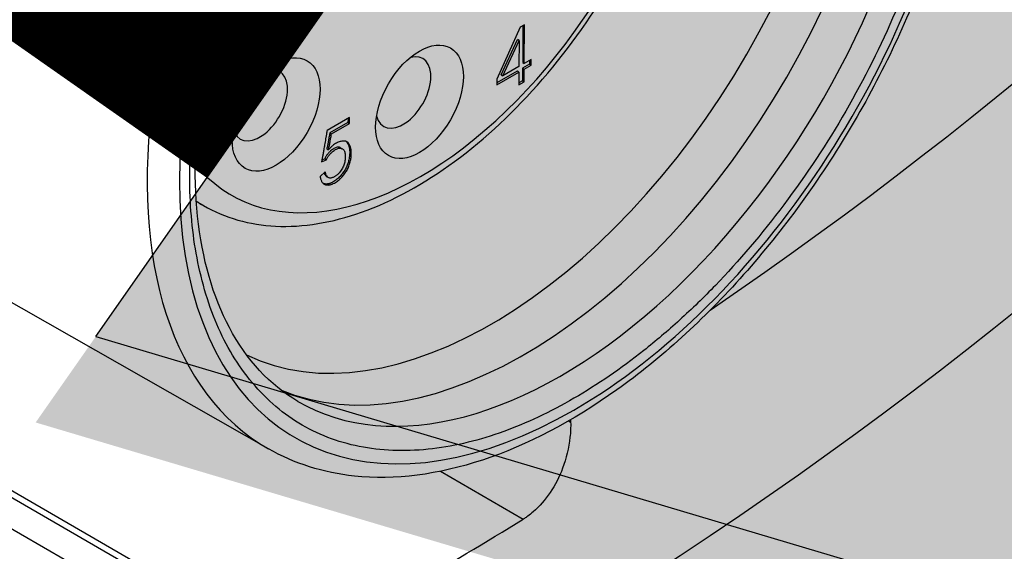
# Model space of a CAD drawing. Header units: millimetres. Extents: x 0 to 7374, y 0 to 4200.
# Tile 598 of 656: x 4874 to 4895, y 1850 to 1861. Entities that reach past the tile are written whole.
import ezdxf

# ---------------------------------------------------------------- set-up
doc = ezdxf.new("R2010")
doc.units = ezdxf.units.MM
doc.header["$LTSCALE"] = 0.2
doc.layers.add('01_Object Line', color=4, linetype='Continuous')
doc.layers.add('07_Special Line2', color=76, linetype='Continuous')

# ---------------------------------------------------------------- blocks, each defined once
blk = doc.blocks.new('A$C90bc888d')
for p, q in [((381.53, 41.419), (381.022, 40.292)), ((381.623, 41.472), (381.53, 41.419)), ((381.587, 41.452), (381.582, 40.651)), ((381.617, 40.631), (381.623, 41.472)), ((381.117, 40.387), (381.468, 41.152)), ((381.152, 40.366), (381.503, 41.132)), ((381.503, 41.132), (381.468, 41.152)), ((381.503, 41.132), (381.5, 40.564)), ((374.634, 40.202), (374.875, 40.771)), ((374.79, 40.723), (374.638, 40.366)), ((374.669, 40.182), (374.933, 40.804)), ((374.933, 40.804), (374.79, 40.723)), ((381.582, 40.651), (381.617, 40.631)), ((381.766, 40.715), (381.617, 40.631)), ((381.731, 40.695), (381.73, 40.613)), ((381.766, 40.593), (381.766, 40.715)), ((381.463, 40.462), (381.021, 40.211)), ((381.021, 40.17), (381.499, 40.441)), ((381.5, 40.564), (381.152, 40.366)), ((381.499, 40.441), (381.463, 40.462)), ((381.499, 40.441), (381.497, 40.168)), ((381.581, 40.529), (381.579, 40.256)), ((381.73, 40.613), (381.581, 40.529)), ((381.581, 40.529), (381.617, 40.508)), ((381.615, 40.235), (381.617, 40.508)), ((381.617, 40.508), (381.766, 40.593)), ((381.73, 40.613), (381.766, 40.593)), ((381.022, 40.292), (381.021, 40.17)), ((381.117, 40.387), (381.152, 40.366)), ((381.579, 40.256), (381.497, 40.209)), ((381.497, 40.168), (381.615, 40.235)), ((381.579, 40.256), (381.615, 40.235)), ((374.634, 40.202), (374.669, 40.182)), ((374.882, 40.179), (374.918, 40.159)), ((374.568, 39.588), (374.603, 39.567)), ((374.572, 39.585), (374.608, 39.565)), ((377.822, 39.456), (377.332, 39.178)), ((377.787, 39.436), (377.786, 39.347)), ((377.822, 39.327), (377.822, 39.456)), ((377.786, 39.347), (377.389, 39.122)), ((377.425, 39.101), (377.822, 39.327)), ((377.786, 39.347), (377.822, 39.327)), ((377.389, 39.122), (377.425, 39.101)), ((377.325, 38.777), (377.361, 38.757)), ((377.626, 38.802), (377.661, 38.781)), ((377.211, 38.493), (377.316, 38.538)), ((377.281, 38.559), (377.219, 38.532)), ((377.281, 38.559), (377.316, 38.538)), ((376.058, 32.263), (365.48, 38.281)), ((377.289, 38.28), (377.178, 38.18)), ((377.326, 38.172), (377.361, 38.152)), ((374.358, 37.713), (374.358, 37.713)), ((374.644, 37.548), (374.489, 37.637)), ((365.867, 34.021), (376.575, 27.839)), ((365.74, 33.942), (374.339, 28.977)), ((365.3, 33.519), (373.136, 28.995)), ((382.197, 33.091), (382.197, 33.091)), ((382.579, 32.87), (382.624, 32.844)), ((379.795, 31.777), (381.595, 30.737))]:
    blk.add_line(p, q)
for centre, major_axis, ratio, start_param, end_param in [((292.752, 80.598), (-121.628, 0), 0.57735, 6.028188, 8.59307), ((292.752, 80.598), (121.628, 0), 0.57735, 5.581632, 6.538183), ((292.752, 76.483), (-122.5, 0), 0.57735, 0, 3.141593), ((292.752, 70.845), (122.5, 0), 0.57735, 3.141593, 6.283185), ((382.696, 43.002), (6.06, 10.496), 0.57735, 3.926985, 6.641623), ((380.903, 44.038), (-5.55, -9.612), 0.57735, 0.040172, 3.101421), ((381.618, 43.625), (-5.701, -9.875), 0.57735, 0.068676, 3.072917), ((382.414, 43.165), (5.703, 9.878), 0.57735, 3.139124, 6.285654), ((382.345, 43.206), (-6.31, -10.929), 0.57735, 4.353953, 6.286888), ((382.696, 43.002), (6.06, 10.496), 0.577351, 1.212355, 3.926993), ((379.373, 44.921), (-4.125, -7.145), 0.57735, 6.069017, 8.631713), ((374.954, 42.409), (0.675, 1.169), 0.57735, 3.774143, 6.410405), ((378.985, 40.003), (-0.425, -0.736), 0.57735, 5.760586, 9.947377), ((375.87, 39.727), (-0.425, -0.736), 0.57735, 5.760586, 9.947377), ((379.373, 44.921), (-4.125, -7.145), 0.57735, 6.032866, 6.03287), ((379.019, 45.125), (-4.375, -7.578), 0.57735, 6.215089, 6.215123), ((379.019, 45.125), (-4.375, -7.578), 0.57735, 6.246991, 6.283185), ((380.903, 44.038), (-5.55, -9.612), 0.57735, 6.241527, 6.24153), ((292.752, 79.132), (-122.145, 0), 0.57735, 2.327127, 2.385262)]:
    blk.add_ellipse(centre, major_axis=major_axis, ratio=ratio, start_param=start_param, end_param=end_param)
for centre in [(379.339, 39.799), (376.224, 39.523)]:
    blk.add_ellipse(centre, major_axis=(0.675, 1.169), ratio=0.57735)
for points, knots in [([(388.678, 54.121), (389.349, 53.727), (389.917, 53.159), (390.805, 51.724), (391.115, 50.846), (391.447, 48.85), (391.456, 47.723), (391.164, 45.354), (390.862, 44.113), (389.983, 41.645), (389.406, 40.42), (388.036, 38.104), (387.244, 37.015), (385.519, 35.076), (384.586, 34.228), (382.667, 32.861), (381.68, 32.342), (379.749, 31.703), (378.804, 31.58), (377.253, 31.745), (376.621, 31.943), (376.058, 32.263)], [2.359897, 2.359897, 2.359897, 2.359897, 2.656869, 2.656869, 2.968169, 2.968169, 3.293284, 3.293284, 3.619876, 3.619876, 3.94535, 3.94535, 4.270373, 4.270373, 4.595954, 4.595954, 4.922633, 4.922633, 5.246974, 5.246974, 5.494085, 5.494085, 5.494085, 5.494085]), ([(382.696, 52.642), (383.22, 52.945), (383.729, 53.186), (384.222, 53.365), (384.741, 53.553), (385.257, 53.678), (385.769, 53.74), (386.296, 53.803), (386.797, 53.792), (387.272, 53.707), (387.752, 53.621), (388.194, 53.461), (388.6, 53.227), (389.001, 52.996), (389.363, 52.688), (389.685, 52.303), (389.998, 51.93), (390.256, 51.506), (390.459, 51.032), (390.557, 50.803), (390.645, 50.554), (390.722, 50.287), (390.797, 50.027), (390.858, 49.763), (390.905, 49.496), (390.998, 48.971), (391.045, 48.413), (391.045, 47.822), (391.045, 47.218), (390.999, 46.604), (390.907, 45.981), (390.811, 45.326), (390.661, 44.644), (390.459, 43.936), (390.25, 43.207), (389.99, 42.478), (389.679, 41.75), (389.365, 41.015), (389.005, 40.296), (388.6, 39.594), (388.198, 38.899), (387.751, 38.223), (387.256, 37.565), (386.777, 36.927), (386.281, 36.343), (385.769, 35.813), (385.521, 35.557), (385.262, 35.306), (384.992, 35.061), (384.729, 34.822), (384.471, 34.602), (384.215, 34.4), (383.714, 34.003), (383.207, 33.657), (382.696, 33.362)], [0, 0, 0, 0, 0.0625, 0.0625, 0.0625, 0.125, 0.125, 0.125, 0.1875, 0.1875, 0.1875, 0.25, 0.25, 0.25, 0.3125, 0.3125, 0.3125, 0.375, 0.375, 0.375, 0.40625, 0.40625, 0.40625, 0.4375, 0.4375, 0.4375, 0.5, 0.5, 0.5, 0.5625, 0.5625, 0.5625, 0.625, 0.625, 0.625, 0.6875, 0.6875, 0.6875, 0.75, 0.75, 0.75, 0.8125, 0.8125, 0.8125, 0.875, 0.875, 0.875, 0.90625, 0.90625, 0.90625, 0.9375, 0.9375, 0.9375, 1, 1, 1, 1]), ([(376.697, 33.295), (376.09, 33.649), (375.584, 34.187), (374.854, 35.565), (374.616, 36.385), (374.422, 38.223), (374.457, 39.232), (374.795, 41.354), (375.098, 42.465), (375.942, 44.678), (376.484, 45.779), (377.755, 47.855), (378.483, 48.829), (380.047, 50.55), (380.883, 51.296), (382.57, 52.486), (383.422, 52.929), (385.052, 53.48), (385.828, 53.586), (387.109, 53.48), (387.637, 53.318), (388.104, 53.052)], [5.500255, 5.500255, 5.500255, 5.500255, 5.844812, 5.844812, 6.168676, 6.168676, 6.483079, 6.483079, 6.797566, 6.797566, 7.113042, 7.113042, 7.42882, 7.42882, 7.744065, 7.744065, 8.058272, 8.058272, 8.373665, 8.373665, 8.636912, 8.636912, 8.636912, 8.636912]), ([(374.348, 38.182), (374.348, 38.787), (374.394, 39.401), (374.485, 40.024), (374.582, 40.679), (374.731, 41.36), (374.934, 42.069), (375.143, 42.798), (375.402, 43.527), (375.714, 44.255), (376.028, 44.99), (376.388, 45.708), (376.793, 46.411), (377.194, 47.106), (377.642, 47.782), (378.136, 48.44), (378.616, 49.078), (379.112, 49.662), (379.623, 50.191), (379.871, 50.448), (380.13, 50.699), (380.401, 50.944), (380.663, 51.183), (380.922, 51.403), (381.177, 51.604), (381.679, 52.001), (382.185, 52.347), (382.696, 52.642)], [0.5, 0.5, 0.5, 0.5, 0.5625, 0.5625, 0.5625, 0.625, 0.625, 0.625, 0.6875, 0.6875, 0.6875, 0.75, 0.75, 0.75, 0.8125, 0.8125, 0.8125, 0.875, 0.875, 0.875, 0.90625, 0.90625, 0.90625, 0.9375, 0.9375, 0.9375, 1, 1, 1, 1]), ([(374.644, 37.548), (375.113, 37.277), (375.648, 37.127), (376.811, 37.069), (377.442, 37.176), (378.756, 37.641), (379.44, 38.016), (380.772, 38.994), (381.419, 39.6), (382.606, 40.973), (383.147, 41.74), (384.072, 43.359), (384.457, 44.212), (385.034, 45.921), (385.225, 46.778), (385.389, 48.419), (385.362, 49.201), (385.076, 50.607), (384.819, 51.232), (384.16, 52.14), (383.804, 52.467), (383.394, 52.703)], [0.785398, 0.785398, 0.785398, 0.785398, 1.073514, 1.073514, 1.379588, 1.379588, 1.706203, 1.706203, 2.035824, 2.035824, 2.363866, 2.363866, 2.691202, 2.691202, 3.019308, 3.019308, 3.348968, 3.348968, 3.675043, 3.675043, 3.926991, 3.926991, 3.926991, 3.926991]), ([(374.515, 39.406), (374.517, 39.406), (374.525, 39.402), (374.54, 39.397), (374.562, 39.393), (374.585, 39.392), (374.609, 39.394), (374.635, 39.398), (374.661, 39.406), (374.689, 39.416), (374.718, 39.429), (374.748, 39.444), (374.779, 39.463), (374.809, 39.483), (374.838, 39.505), (374.866, 39.527), (374.892, 39.551), (374.916, 39.576), (374.938, 39.603), (374.959, 39.63), (374.984, 39.667), (375.011, 39.715), (375.039, 39.772), (375.062, 39.829), (375.079, 39.884), (375.091, 39.938), (375.099, 39.99), (375.104, 40.041), (375.105, 40.089), (375.102, 40.135), (375.094, 40.176), (375.084, 40.214), (375.071, 40.243), (375.059, 40.263), (375.047, 40.276), (375.034, 40.288), (375.018, 40.297), (375.001, 40.305), (374.981, 40.312), (374.959, 40.316), (374.936, 40.319), (374.91, 40.319), (374.882, 40.314), (374.851, 40.304), (374.819, 40.289), (374.785, 40.269), (374.748, 40.245), (374.709, 40.216), (374.683, 40.193), (374.669, 40.182)], [0.1831113, 0.1831113, 0.1831113, 0.1831113, 0.1875975, 0.2016584, 0.2159379, 0.23043, 0.2451756, 0.2600776, 0.2753884, 0.2909877, 0.3072074, 0.3239993, 0.3414181, 0.3586343, 0.3750774, 0.3907997, 0.4057029, 0.4202317, 0.4341513, 0.447754, 0.4613132, 0.4874818, 0.5125821, 0.5368049, 0.560613, 0.5841125, 0.6073415, 0.6305183, 0.6536964, 0.6766974, 0.6991234, 0.7212501, 0.7431759, 0.754407, 0.7658428, 0.7779425, 0.7904389, 0.803593, 0.8174743, 0.8320358, 0.8475397, 0.8635764, 0.8800568, 0.8971837, 0.9151876, 0.9343948, 0.9548225, 0.9766106, 1, 1, 1, 1]), ([(375.003, 40.304), (375.006, 40.301), (375.013, 40.295), (375.024, 40.283), (375.036, 40.263), (375.049, 40.235), (375.059, 40.197), (375.067, 40.155), (375.07, 40.109), (375.069, 40.061), (375.064, 40.01), (375.056, 39.958), (375.044, 39.904), (375.027, 39.849), (375.004, 39.793), (374.976, 39.736), (374.949, 39.688), (374.924, 39.65), (374.903, 39.623), (374.881, 39.597), (374.857, 39.572), (374.831, 39.547), (374.803, 39.525), (374.774, 39.503), (374.743, 39.483), (374.713, 39.465), (374.682, 39.45), (374.654, 39.436), (374.626, 39.426), (374.599, 39.419), (374.574, 39.415), (374.55, 39.412), (374.53, 39.413), (374.519, 39.415), (374.516, 39.416)], [0.2259651, 0.2259651, 0.2259651, 0.2259651, 0.2341572, 0.245593, 0.2568241, 0.2787499, 0.3008766, 0.3233026, 0.3463036, 0.3694817, 0.3926585, 0.4158875, 0.439387, 0.4631951, 0.4874179, 0.5125182, 0.5386868, 0.552246, 0.5658487, 0.5797683, 0.5942971, 0.6092003, 0.6249226, 0.6413657, 0.6585819, 0.6760007, 0.6927926, 0.7090123, 0.7246116, 0.7399224, 0.7548244, 0.76957, 0.7840621, 0.7914221, 0.7914221, 0.7914221, 0.7914221]), ([(374.567, 39.884), (374.571, 39.897), (374.579, 39.92), (374.592, 39.952), (374.606, 39.98), (374.621, 40.006), (374.638, 40.03), (374.656, 40.053), (374.677, 40.074), (374.698, 40.094), (374.721, 40.111), (374.745, 40.127), (374.768, 40.141), (374.791, 40.152), (374.813, 40.16), (374.834, 40.165), (374.855, 40.169), (374.875, 40.169), (374.895, 40.167), (374.909, 40.163), (374.916, 40.16), (374.918, 40.159)], [0.4271582, 0.4271582, 0.4271582, 0.4271582, 0.4695618, 0.5003301, 0.530026, 0.558837, 0.5876463, 0.6167929, 0.6465308, 0.6775091, 0.7099118, 0.7425675, 0.7744692, 0.8055006, 0.8362397, 0.8666559, 0.897229, 0.9278918, 0.9593113, 0.9904535, 1, 1, 1, 1]), ([(374.586, 40.027), (374.592, 40.035), (374.603, 40.051), (374.621, 40.073), (374.641, 40.094), (374.663, 40.114), (374.686, 40.132), (374.709, 40.148), (374.733, 40.161), (374.755, 40.172), (374.777, 40.18), (374.799, 40.186), (374.82, 40.189), (374.84, 40.19), (374.859, 40.188), (374.874, 40.184), (374.881, 40.18), (374.882, 40.179)], [0.5597129, 0.5597129, 0.5597129, 0.5597129, 0.5876463, 0.6167929, 0.6465308, 0.6775091, 0.7099118, 0.7425675, 0.7744692, 0.8055006, 0.8362397, 0.8666559, 0.897229, 0.9278918, 0.9593113, 0.9904535, 1, 1, 1, 1]), ([(374.918, 40.159), (374.921, 40.156), (374.93, 40.15), (374.942, 40.138), (374.953, 40.119), (374.961, 40.096), (374.967, 40.069), (374.97, 40.037), (374.971, 40.002), (374.97, 39.966), (374.967, 39.93), (374.962, 39.895), (374.955, 39.861), (374.946, 39.828), (374.935, 39.797), (374.922, 39.766), (374.908, 39.737), (374.891, 39.71), (374.874, 39.684), (374.856, 39.661), (374.837, 39.639), (374.817, 39.62), (374.796, 39.604), (374.774, 39.588), (374.752, 39.576), (374.729, 39.566), (374.708, 39.559), (374.687, 39.553), (374.668, 39.551), (374.65, 39.551), (374.633, 39.554), (374.617, 39.559), (374.608, 39.565), (374.603, 39.567)], [0, 0, 0, 0, 0.021504, 0.05297, 0.086025, 0.120592, 0.157522, 0.197638, 0.240622, 0.284226, 0.325176, 0.363653, 0.400275, 0.435139, 0.468899, 0.501408, 0.533076, 0.56412, 0.593765, 0.622859, 0.651824, 0.680489, 0.709787, 0.739927, 0.771201, 0.802629, 0.832547, 0.861662, 0.890052, 0.917596, 0.944848, 0.972522, 1, 1, 1, 1]), ([(374.568, 39.588), (374.563, 39.591), (374.555, 39.598), (374.544, 39.609), (374.538, 39.617), (374.536, 39.62)], [0, 0, 0, 0, 0.02754357, 0.05515405, 0.07489603, 0.07489603, 0.07489603, 0.07489603]), ([(374.603, 39.567), (374.599, 39.57), (374.59, 39.577), (374.578, 39.589), (374.568, 39.604), (374.56, 39.62), (374.553, 39.638), (374.548, 39.658), (374.545, 39.676), (374.544, 39.686), (374.544, 39.689)], [0, 0, 0, 0, 0.0275436, 0.0551541, 0.0826178, 0.1101704, 0.1380452, 0.1665499, 0.1957888, 0.2061759, 0.2061759, 0.2061759, 0.2061759]), ([(377.332, 39.178), (377.328, 39.152), (377.319, 39.102), (377.307, 39.03), (377.295, 38.962), (377.284, 38.898), (377.274, 38.84), (377.264, 38.785), (377.256, 38.736), (377.247, 38.69), (377.241, 38.65), (377.234, 38.614), (377.228, 38.582), (377.223, 38.556), (377.219, 38.533), (377.216, 38.516), (377.213, 38.503), (377.211, 38.495), (377.211, 38.493)], [0, 0, 0, 0, 0.112657, 0.218796, 0.318179, 0.410631, 0.496651, 0.575828, 0.648575, 0.714069, 0.773452, 0.826086, 0.871786, 0.910647, 0.94308, 0.968578, 0.987755, 1, 1, 1, 1]), ([(377.178, 38.18), (377.18, 38.168), (377.185, 38.144), (377.195, 38.111), (377.207, 38.083), (377.22, 38.058), (377.235, 38.038), (377.252, 38.021), (377.27, 38.008), (377.29, 38.001), (377.311, 37.996), (377.333, 37.993), (377.354, 37.992), (377.376, 37.994), (377.398, 37.997), (377.421, 38.004), (377.444, 38.012), (377.474, 38.025), (377.511, 38.046), (377.554, 38.074), (377.594, 38.105), (377.631, 38.14), (377.666, 38.177), (377.698, 38.215), (377.727, 38.255), (377.753, 38.295), (377.777, 38.338), (377.798, 38.382), (377.815, 38.428), (377.829, 38.475), (377.84, 38.522), (377.848, 38.567), (377.855, 38.611), (377.858, 38.653), (377.858, 38.691), (377.857, 38.728), (377.853, 38.762), (377.846, 38.793), (377.837, 38.822), (377.827, 38.85), (377.813, 38.877), (377.798, 38.902), (377.779, 38.924), (377.754, 38.939), (377.724, 38.947), (377.689, 38.948), (377.652, 38.944), (377.614, 38.936), (377.574, 38.922), (377.534, 38.903), (377.493, 38.878), (377.45, 38.845), (377.405, 38.805), (377.376, 38.773), (377.361, 38.757)], [0, 0, 0, 0, 0.020776, 0.040327, 0.058833, 0.076104, 0.092684, 0.108416, 0.123637, 0.138454, 0.152977, 0.167045, 0.180722, 0.19413, 0.20745, 0.220557, 0.233596, 0.246762, 0.272296, 0.296209, 0.319159, 0.341044, 0.362162, 0.382464, 0.402233, 0.421546, 0.440708, 0.460202, 0.480152, 0.500896, 0.521923, 0.542291, 0.562125, 0.581507, 0.600427, 0.618729, 0.636395, 0.653755, 0.671095, 0.688977, 0.707241, 0.726085, 0.745354, 0.765146, 0.78583, 0.808035, 0.830944, 0.853498, 0.875914, 0.898546, 0.921755, 0.946191, 0.972109, 1, 1, 1, 1]), ([(377.746, 38.94), (377.752, 38.935), (377.763, 38.921), (377.778, 38.897), (377.791, 38.871), (377.802, 38.843), (377.811, 38.814), (377.817, 38.782), (377.822, 38.748), (377.823, 38.712), (377.823, 38.673), (377.819, 38.632), (377.813, 38.588), (377.805, 38.542), (377.794, 38.495), (377.779, 38.448), (377.762, 38.402), (377.742, 38.358), (377.718, 38.316), (377.691, 38.275), (377.662, 38.236), (377.63, 38.197), (377.596, 38.16), (377.559, 38.125), (377.519, 38.094), (377.476, 38.066), (377.439, 38.046), (377.408, 38.032), (377.386, 38.024), (377.363, 38.018), (377.341, 38.014), (377.319, 38.013), (377.297, 38.013), (377.276, 38.016), (377.261, 38.02), (377.252, 38.022), (377.251, 38.023)], [0.2577202, 0.2577202, 0.2577202, 0.2577202, 0.2739149, 0.2927586, 0.3110231, 0.3289052, 0.3462452, 0.3636046, 0.3812713, 0.3995725, 0.4184927, 0.4378746, 0.4577087, 0.478077, 0.4991041, 0.5198482, 0.5397984, 0.5592917, 0.5784535, 0.5977668, 0.6175356, 0.6378379, 0.6589558, 0.6808411, 0.7037913, 0.7277043, 0.7532383, 0.766404, 0.7794435, 0.7925497, 0.8058695, 0.8192779, 0.8329554, 0.8470232, 0.8615462, 0.8649322, 0.8649322, 0.8649322, 0.8649322]), ([(377.389, 39.122), (377.387, 39.104), (377.381, 39.071), (377.373, 39.022), (377.365, 38.975), (377.357, 38.931), (377.349, 38.889), (377.341, 38.85), (377.334, 38.813), (377.328, 38.789), (377.325, 38.777)], [0, 0, 0, 0, 0.15195, 0.295673, 0.431834, 0.560799, 0.6816, 0.795082, 0.901054, 1, 1, 1, 1]), ([(377.361, 38.757), (377.363, 38.768), (377.369, 38.792), (377.377, 38.829), (377.385, 38.868), (377.393, 38.91), (377.401, 38.955), (377.409, 39.001), (377.417, 39.05), (377.422, 39.084), (377.425, 39.101)], [0, 0, 0, 0, 0.098946, 0.204918, 0.3184, 0.439201, 0.568166, 0.704327, 0.84805, 1, 1, 1, 1]), ([(377.626, 38.802), (377.619, 38.805), (377.604, 38.812), (377.578, 38.815), (377.548, 38.812), (377.516, 38.801), (377.481, 38.785), (377.445, 38.761), (377.414, 38.737), (377.389, 38.715), (377.371, 38.696), (377.354, 38.677), (377.337, 38.656), (377.322, 38.633), (377.307, 38.609), (377.293, 38.585), (377.285, 38.567), (377.281, 38.559)], [0.6979051, 0.6979051, 0.6979051, 0.6979051, 0.7201759, 0.7444135, 0.7690731, 0.7943523, 0.8207349, 0.8485361, 0.8781743, 0.8935338, 0.9083902, 0.9232572, 0.9382575, 0.9532262, 0.9683294, 0.9839247, 1, 1, 1, 1]), ([(377.316, 38.538), (377.32, 38.547), (377.328, 38.564), (377.342, 38.589), (377.357, 38.613), (377.373, 38.635), (377.389, 38.656), (377.407, 38.676), (377.425, 38.694), (377.45, 38.717), (377.481, 38.741), (377.517, 38.765), (377.551, 38.781), (377.583, 38.792), (377.613, 38.795), (377.64, 38.792), (377.665, 38.78), (377.686, 38.763), (377.704, 38.739), (377.717, 38.709), (377.725, 38.671), (377.728, 38.629), (377.727, 38.584), (377.723, 38.538), (377.715, 38.492), (377.702, 38.446), (377.686, 38.4), (377.664, 38.356), (377.638, 38.312), (377.613, 38.277), (377.591, 38.25), (377.572, 38.231), (377.553, 38.214), (377.532, 38.198), (377.51, 38.183), (377.487, 38.17), (377.462, 38.158), (377.437, 38.148), (377.411, 38.141), (377.387, 38.141), (377.366, 38.148), (377.346, 38.161), (377.329, 38.182), (377.313, 38.208), (377.3, 38.241), (377.293, 38.266), (377.289, 38.28)], [0, 0, 0, 0, 0.016075, 0.031671, 0.046774, 0.061742, 0.076743, 0.09161, 0.106466, 0.121826, 0.151464, 0.179265, 0.205648, 0.230927, 0.255587, 0.279824, 0.304775, 0.330633, 0.357188, 0.384456, 0.412784, 0.442979, 0.47338, 0.502553, 0.530801, 0.558353, 0.585469, 0.612383, 0.640043, 0.66881, 0.683764, 0.69885, 0.714551, 0.730802, 0.74775, 0.765705, 0.78478, 0.804893, 0.825333, 0.845606, 0.866406, 0.888664, 0.912579, 0.939057, 0.968108, 1, 1, 1, 1]), ([(382.696, 33.362), (382.172, 33.06), (381.663, 32.819), (381.17, 32.64), (380.651, 32.452), (380.136, 32.327), (379.623, 32.265), (379.096, 32.202), (378.595, 32.213), (378.12, 32.298), (377.641, 32.384), (377.199, 32.544), (376.793, 32.778), (376.392, 33.009), (376.03, 33.317), (375.707, 33.702), (375.394, 34.075), (375.137, 34.499), (374.934, 34.972), (374.836, 35.202), (374.748, 35.451), (374.671, 35.718), (374.596, 35.978), (374.534, 36.242), (374.487, 36.509), (374.394, 37.034), (374.348, 37.592), (374.348, 38.182)], [0, 0, 0, 0, 0.0625, 0.0625, 0.0625, 0.125, 0.125, 0.125, 0.1875, 0.1875, 0.1875, 0.25, 0.25, 0.25, 0.3125, 0.3125, 0.3125, 0.375, 0.375, 0.375, 0.40625, 0.40625, 0.40625, 0.4375, 0.4375, 0.4375, 0.5, 0.5, 0.5, 0.5]), ([(377.266, 38.259), (377.27, 38.248), (377.278, 38.228), (377.294, 38.202), (377.309, 38.184), (377.321, 38.175), (377.326, 38.172)], [0.03354348, 0.03354348, 0.03354348, 0.03354348, 0.06094265, 0.087421, 0.11133567, 0.1274258, 0.1274258, 0.1274258, 0.1274258]), ([(382.624, 32.844), (382.626, 32.735), (382.621, 32.625), (382.585, 32.285), (382.53, 32.058), (382.378, 31.653), (382.286, 31.475), (382.07, 31.153), (381.946, 31.013), (381.773, 30.863), (381.733, 30.831), (381.668, 30.784), (381.643, 30.768), (381.611, 30.747), (381.603, 30.742), (381.595, 30.737)], [-0.9078306, -0.9078306, -0.9078306, -0.9078306, -0.8744286, -0.8744286, -0.8050693, -0.8050693, -0.743636, -0.743636, -0.6818999, -0.6818999, -0.6637289, -0.6637289, -0.652761, -0.652761, -0.6494335, -0.6494335, -0.6494335, -0.6494335])]:
    blk.add_open_spline(points, degree=3, knots=knots)
for points in [[(374.572, 39.585), (374.571, 39.586), (374.569, 39.587), (374.568, 39.588)], [(382.624, 32.896), (382.624, 32.879), (382.624, 32.862), (382.624, 32.844)]]:
    blk.add_open_spline(points, degree=3)
blk = doc.blocks.new('A$C90b512e3')
at = {"layer": '07_Special Line2'}
blk.add_hatch(color=256, dxfattribs=at).paths.add_polyline_path([(158.573, 39.599), (141.385, 62.772), (130.919, 47.825)])
for q in [(140.513, 61.527), (154.837, 42.215)]:
    blk.add_line((131.791, 49.07), q, dxfattribs=at)
at = {"layer": '07_Special Line2', "const_width": 9.6}
blk.add_lwpolyline([(136.152, 55.298), (81.262, 93.733)], dxfattribs=at)

msp = doc.modelspace()

# ---------------------------------------------------------------- block references
at = {"xscale": 1.5, "yscale": 1.5, "zscale": 1.5}
msp.add_blockref('A$C90b512e3', (4677.821, 1780.643), dxfattribs=at)
at = {"layer": '01_Object Line'}
msp.add_blockref('A$C90bc888d', (4503.2, 1819.544), dxfattribs=at)

doc.saveas('drawing.dxf')
